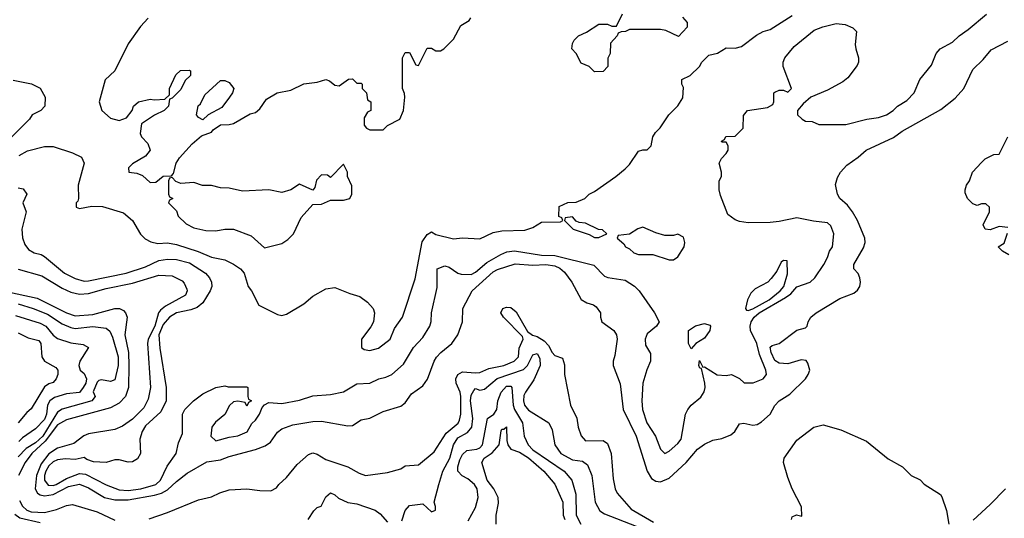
# Model space of a CAD drawing. Header units: inches. Extents: x 1793402 to 1900366, y 320852 to 470679.
# Tile 546 of 604: x 1864298 to 1868774, y 425556 to 427823. Entities that reach past the tile are written whole.
import ezdxf

# ---------------------------------------------------------------- set-up
doc = ezdxf.new("R2010")
doc.units = ezdxf.units.IN
doc.header["$MEASUREMENT"] = 0
doc.layers.add('B8462', color=7, linetype='Continuous')

msp = doc.modelspace()

# ---------------------------------------------------------------- linework, layer by layer
at = {"layer": 'B8462', "color": 4}
for points, elevation in [([(1864290, 427059.1), (1864313.7, 427053.7), (1864330.8, 427030), (1864311.3, 426990), (1864326.8, 426950), (1864307.7, 426870), (1864310.5, 426830.5), (1864320.4, 426800.4), (1864338, 426778), (1864363.4, 426763.4), (1864395.5, 426755.5), (1864410, 426746.8), (1864500.7, 426670), (1864550, 426646), (1864590, 426634.9), (1864610, 426636.4), (1864782, 426670), (1864870, 426699.5), (1864930, 426728.8), (1864970, 426734.9), (1865010, 426732.2), (1865070, 426717), (1865143, 426670), (1865160.5, 426650), (1865170.3, 426630.3), (1865170.5, 426610), (1865163.8, 426590), (1865130, 426536), (1865105.1, 426514.9), (1865076.2, 426503.8), (1865011, 426490), (1864979.1, 426470), (1864950, 426437), (1864930.4, 426390), (1864934, 426330), (1864963, 426150), (1864962.8, 426090), (1864939.9, 426040.1), (1864870, 425976), (1864854, 425950), (1864844, 425916), (1864846.7, 425850), (1864833.8, 425826.2), (1864810, 425813), (1864790, 425811.5), (1864750, 425822), (1864730, 425822), (1864690, 425809.6), (1864633.3, 425813.3), (1864603, 425823), (1864590, 425832.7), (1864550, 425823.7), (1864506, 425826), (1864470, 425821.1), (1864450, 425812.4), (1864430, 425794.7), (1864416.9, 425770), (1864410.3, 425750), (1864410.4, 425730), (1864427, 425707), (1864450, 425705.5), (1864462.7, 425710), (1864510, 425736.9), (1864570, 425760.4), (1864596.2, 425756.2), (1864690, 425708), (1864750, 425685.7), (1864790, 425683.1), (1864848, 425690), (1864917.2, 425710), (1864938.4, 425730), (1864967.7, 425792.3), (1865009, 425850), (1865020.2, 425899.8), (1865038, 425942), (1865038, 426030), (1865048, 426050), (1865088, 426090), (1865130, 426122), (1865190, 426151.3), (1865230, 426158), (1865246, 426154), (1865330, 426154), (1865334, 426150), (1865334, 426110), (1865338, 426098), (1865352, 426090), (1865338, 426082), (1865330, 426066), (1865322, 426082), (1865290, 426088), (1865270, 426086), (1865251.6, 426068.4), (1865230, 426028), (1865187.1, 425992.9), (1865171, 425970), (1865166.8, 425930), (1865190, 425907.7), (1865250, 425924.9), (1865290, 425930.6), (1865331.2, 425948.8), (1865353.2, 425986.8), (1865370, 426002), (1865388, 426030), (1865400.2, 426059.8), (1865410, 426072), (1865430, 426082), (1865490, 426077.3), (1865570, 426093.4), (1865630, 426112.4), (1865710, 426119.1), (1865769.4, 426130.6), (1865830, 426166.8), (1865890, 426171), (1865930, 426190.8), (1865962, 426198), (1865989.5, 426210.5), (1866042.7, 426257.3), (1866087.5, 426332.5), (1866130, 426378), (1866162, 426430), (1866168.9, 426451.1), (1866169.2, 426490), (1866194.8, 426605.2), (1866195.3, 426690), (1866230, 426704), (1866250, 426697.3), (1866290, 426670.6), (1866305.3, 426665.3), (1866350, 426664.9), (1866370, 426675.5), (1866421.5, 426718.5), (1866484.7, 426755.3), (1866512, 426768), (1866547.2, 426772.8), (1866670, 426752.7), (1866730.2, 426750.2), (1866907.3, 426707.3), (1866956.8, 426656.8), (1866970.6, 426650.6), (1867050, 426638), (1867091.8, 426611.8), (1867114, 426590), (1867184, 426490), (1867204.7, 426450), (1867192, 426430), (1867150, 426395.3), (1867141, 426370), (1867142.8, 426342.8), (1867164.7, 426304.7), (1867166, 426270), (1867148.4, 426231.6), (1867130.6, 426170), (1867125.5, 426090), (1867128.2, 426050), (1867148.2, 425990), (1867187.3, 425930), (1867210.7, 425870.7), (1867230, 425851.3), (1867250, 425861), (1867290, 425896), (1867304.1, 425915.9), (1867324.5, 426030), (1867335.1, 426050), (1867350, 426070.7), (1867394, 426106), (1867409.6, 426130.4), (1867414.5, 426150), (1867412, 426170), (1867396.4, 426236.4), (1867390, 426238), (1867385.2, 426250), (1867387.3, 426272.7), (1867403.6, 426243.6), (1867410, 426244.7), (1867468.1, 426208.1), (1867510, 426204.7), (1867534, 426210), (1867570, 426192), (1867591.3, 426171.3), (1867631.6, 426171.6), (1867678, 426190), (1867693.2, 426210), (1867689.2, 426230), (1867660.3, 426300.3), (1867648.7, 426350), (1867620.3, 426410), (1867618.2, 426430), (1867623.1, 426450), (1867636.4, 426470), (1867659.7, 426490), (1867779.5, 426560.5), (1867803, 426577), (1867830, 426608), (1867891, 426629), (1867912, 426650), (1867952.7, 426710), (1867970, 426742), (1867979, 426770), (1867993.2, 426790), (1867999.3, 426850), (1867985.6, 426885.6), (1867970, 426899), (1867906.3, 426906.3), (1867830, 426922.7), (1867750, 426905.2), (1867710, 426901.2), (1867610, 426899.3), (1867570, 426906), (1867550, 426913.2), (1867517.5, 426937.5), (1867483.1, 427023.1), (1867478, 427050), (1867478, 427090), (1867488, 427110), (1867488, 427130), (1867478, 427170), (1867488.4, 427191.6), (1867510, 427214), (1867518, 427230), (1867518, 427250), (1867510, 427266), (1867490, 427266), (1867488, 427270), (1867502, 427278), (1867508.4, 427291.6), (1867550, 427294), (1867586, 427330), (1867587.3, 427387.3), (1867606, 427410), (1867696.4, 427423.6), (1867722, 427438), (1867726, 427450), (1867726, 427490), (1867730, 427494), (1867750, 427502), (1867770, 427502), (1867790, 427494), (1867806, 427510), (1867769, 427610), (1867769, 427630), (1867775.3, 427650), (1867818.6, 427701.4), (1867910, 427774.8), (1867948, 427790), (1868010, 427806), (1868050, 427801), (1868085.4, 427785.4), (1868102, 427770), (1868096, 427710), (1868098, 427690), (1868111.3, 427650), (1868111.3, 427630), (1868105.4, 427614.6), (1868062, 427558), (1868039.8, 427540.2), (1867970, 427502), (1867894, 427470), (1867859.6, 427440.4), (1867834, 427410), (1867834, 427390), (1867854, 427370), (1867870, 427362), (1867899.6, 427359.6), (1867930, 427346), (1868052.9, 427347.1), (1868149.1, 427370.9), (1868202, 427378), (1868238, 427390), (1868268, 427410), (1868288, 427430), (1868330, 427456), (1868364, 427490), (1868389.1, 427550.9), (1868443.1, 427616.9), (1868464, 427670), (1868482, 427690), (1868538.9, 427721.1), (1868568.7, 427750), (1868610, 427778.8), (1868692.3, 427847.7)], 348), ([(1864294.8, 427205.2), (1864332.9, 427227.1), (1864410, 427246), (1864450, 427246.8), (1864538, 427218), (1864578, 427198), (1864591, 427170), (1864562.8, 427070), (1864564.7, 427010), (1864562, 426998), (1864554, 426990), (1864554, 426970), (1864570, 426964.7), (1864625.2, 426974.8), (1864673.7, 426973.7), (1864770, 426944.7), (1864810.8, 426910), (1864847.3, 426847.3), (1864867.3, 426827.3), (1864893.2, 426813.2), (1864925.8, 426805.8), (1864970, 426808.2), (1865010, 426801.3), (1865108.9, 426768.9), (1865170, 426743), (1865230, 426730.6), (1865270, 426710.8), (1865301, 426690), (1865318.8, 426670), (1865336, 426610), (1865351, 426590), (1865384.7, 426524.7), (1865470, 426482), (1865490, 426478), (1865510, 426484.7), (1865590, 426531.3), (1865630, 426566), (1865690, 426598.8), (1865730, 426606), (1865798, 426578), (1865844.5, 426564.5), (1865878.5, 426538.5), (1865904.7, 426510), (1865911, 426490), (1865906, 426450), (1865893.7, 426426.3), (1865851.3, 426370), (1865852, 426332), (1865863.6, 426323.6), (1865890, 426318.8), (1865928, 426330), (1865982, 426370), (1866001.5, 426418.5), (1866038, 426470), (1866094.8, 426645.2), (1866127.3, 426812.7), (1866150, 426846), (1866170, 426858), (1866190, 426846), (1866270, 426826), (1866310, 426831), (1866390, 426826.8), (1866450, 426856), (1866490, 426862.8), (1866593.6, 426866.4), (1866630, 426878), (1866670, 426902), (1866756.4, 426903.6), (1866766, 426910), (1866762, 426922), (1866748, 426928), (1866750, 426974), (1866790, 426992), (1866827.3, 426992.7), (1866866, 427010), (1866886, 427030), (1866910, 427042), (1867008, 427110), (1867050, 427144.7), (1867070, 427164.7), (1867110, 427224.7), (1867130, 427232), (1867150, 427232), (1867168, 427250), (1867175.3, 427290), (1867188.7, 427310), (1867209.3, 427330.7), (1867248.7, 427390), (1867290, 427432), (1867312.9, 427467.1), (1867315.3, 427515.3), (1867308, 427530), (1867308.4, 427551.6), (1867346, 427570), (1867388, 427610), (1867398, 427630), (1867430, 427662), (1867470, 427671.3), (1867510, 427694.8), (1867550, 427694), (1867579.5, 427700.5), (1867647.5, 427752.5), (1867678, 427770), (1867710, 427778.8), (1867810, 427842)], 352), ([(1864882, 427830), (1864847.3, 427792.7), (1864790, 427712.7), (1864730.7, 427590), (1864686.8, 427550), (1864658.8, 427450), (1864670.7, 427410.7), (1864710, 427376), (1864750, 427364.7), (1864783.1, 427376.9), (1864808.7, 427410), (1864815.3, 427430), (1864838, 427450), (1864890, 427461), (1864910, 427458), (1864958, 427462), (1864978, 427482), (1864978, 427510), (1865007.3, 427572.7), (1865028, 427592), (1865070, 427594), (1865074, 427590), (1865074, 427570), (1865050, 427546), (1865030, 427506), (1864990, 427466), (1864978, 427462), (1864974, 427430), (1864954, 427410), (1864911.1, 427388.9), (1864852, 427350), (1864845.4, 427305.4), (1864852, 427290), (1864879.8, 427259.8), (1864891.3, 427230), (1864870, 427202), (1864810, 427168), (1864792, 427150), (1864794, 427130), (1864830, 427124.7), (1864855.3, 427115.3), (1864890, 427082), (1864916.4, 427083.6), (1864950, 427111.3), (1864987.3, 427112.7), (1864996.4, 427123.6), (1865008.7, 427170), (1865024.7, 427195.3), (1865082, 427258), (1865124.7, 427295.3), (1865170, 427312), (1865177.2, 427322.8), (1865210, 427344.7), (1865250, 427346), (1865270, 427351.3), (1865345.6, 427394.4), (1865370, 427401), (1865390, 427418), (1865418.9, 427461.1), (1865468.7, 427490), (1865530, 427502.8), (1865590, 427530.7), (1865650, 427538.8), (1865690, 427551), (1865705.4, 427545.4), (1865730, 427524.7), (1865750, 427522), (1865792.7, 427552.7), (1865810, 427554), (1865830, 427534), (1865850, 427534), (1865854, 427530), (1865854, 427510), (1865874, 427490), (1865878, 427458), (1865894, 427450), (1865894, 427410), (1865878, 427402), (1865863.6, 427376.4), (1865863.6, 427343.6), (1865874, 427330), (1865890, 427322), (1865950, 427322), (1865970, 427342), (1866026, 427370), (1866042, 427410), (1866048, 427470), (1866047.3, 427487.3), (1866038, 427510), (1866038, 427650), (1866050, 427674), (1866070, 427674), (1866098, 427618), (1866110, 427614), (1866150, 427694), (1866170, 427694), (1866190, 427682), (1866210, 427682), (1866226, 427690), (1866270, 427734), (1866303.1, 427796.9), (1866340.4, 427819.6), (1866349.1, 427830.9)], 356), ([(1867310, 427834), (1867332, 427810), (1867331.6, 427788.4), (1867292.7, 427747.3), (1867234.6, 427774.6), (1867210, 427778), (1867070, 427778), (1867051.1, 427768.9), (1867032, 427768), (1867018, 427762), (1867014, 427750), (1866983.6, 427716.4), (1866982, 427670), (1866971.6, 427648.4), (1866971.3, 427610), (1866950, 427588), (1866910, 427586), (1866886, 427610), (1866850, 427626), (1866828, 427670), (1866808, 427690), (1866810, 427714), (1866818, 427730), (1866838, 427750), (1866874, 427766), (1866930, 427802), (1866970, 427802), (1866990, 427794), (1867010, 427794), (1867038, 427850)], 352), ([(1864290, 426688.5), (1864398.9, 426658.9), (1864490, 426601.7), (1864530, 426583.6), (1864570, 426574.3), (1864610, 426577.7), (1864690, 426601.3), (1864810, 426625.5), (1864930, 426661.3), (1864990, 426658), (1865036.1, 426636.1), (1865045.5, 426625.5), (1865057.3, 426597.3), (1865058.8, 426590), (1865050.8, 426570), (1864960, 426520), (1864937, 426503), (1864927.9, 426490), (1864912.4, 426430), (1864881.6, 426370), (1864879.1, 426350), (1864891.7, 426150), (1864882.2, 426097.8), (1864861.4, 426058.6), (1864810, 426006), (1864765.1, 425974.9), (1864730, 425960.4), (1864610, 425940.3), (1864588.7, 425931.3), (1864543.7, 425896.3), (1864470, 425874.8), (1864430, 425848.6), (1864395.9, 425804.1), (1864374.2, 425750), (1864367.2, 425690), (1864378.7, 425670), (1864390, 425662), (1864410, 425658), (1864450, 425663.5), (1864518.9, 425701.1), (1864570, 425711.2), (1864610, 425694.7), (1864683, 425650), (1864730, 425639.2), (1864790, 425640.2), (1864910, 425660.6), (1864942, 425670), (1864970, 425685.5), (1865010, 425723.7), (1865058.8, 425761.2), (1865148, 425812), (1865210, 425821.3), (1865250, 425837), (1865370, 425868.2), (1865414.2, 425885.8), (1865437.5, 425902.5), (1865470, 425947.3), (1865490, 425962.8), (1865538.9, 425981.1), (1865630, 425996.3), (1865670, 425998), (1865790, 425976.3), (1865810, 425977.3), (1865850, 426004), (1865889.3, 426010.7), (1865950, 426041), (1866030, 426066), (1866050, 426081), (1866078.6, 426121.4), (1866130, 426158), (1866151.4, 426188.6), (1866181.3, 426270), (1866192.1, 426287.9), (1866211.8, 426310), (1866262, 426350), (1866289.5, 426390), (1866311.3, 426448.7), (1866312, 426510), (1866355.1, 426590), (1866450, 426676), (1866470, 426687.2), (1866550, 426713), (1866630, 426706.4), (1866690.2, 426710.2), (1866730, 426703.2), (1866753.8, 426693.8), (1866774.4, 426674.4), (1866808.2, 426630), (1866850, 426551.3), (1866875.3, 426535.3), (1866906.4, 426526.4), (1866918, 426518), (1866938, 426490), (1866938, 426470), (1866944.7, 426450), (1866998.8, 426410), (1867010.7, 426390), (1867013.4, 426370), (1867003.4, 426296.6), (1866994.8, 426270), (1866994.8, 426250), (1867027.5, 426167.5), (1867041.6, 426050), (1867100.3, 425930), (1867150, 425771), (1867170, 425737.3), (1867190, 425724.9), (1867210, 425722), (1867250, 425738), (1867327, 425810), (1867379.3, 425870), (1867410, 425892.7), (1867448.2, 425911.8), (1867490, 425918.4), (1867530, 425935.5), (1867549.3, 425950), (1867570, 425986), (1867590, 425988), (1867630, 425979.5), (1867650, 425982.4), (1867670, 425994.9), (1867709.5, 426030), (1867731.1, 426068.9), (1867749.7, 426090.3), (1867799.4, 426120.6), (1867869.3, 426190), (1867882.7, 426210), (1867889.2, 426230), (1867881.2, 426261.2), (1867872.9, 426272.9), (1867850, 426277.2), (1867790, 426258), (1867750, 426262), (1867730, 426273.2), (1867713.2, 426310), (1867710, 426334), (1867718, 426342), (1867750, 426351.3), (1867830, 426411.3), (1867870, 426422), (1867878, 426430), (1867882, 426450), (1867894, 426470), (1867919, 426490), (1868025.3, 426554.7), (1868090, 426579.3), (1868106.7, 426593.3), (1868116.9, 426610), (1868120.5, 426630), (1868117.6, 426650), (1868110, 426669), (1868089, 426690), (1868089.2, 426710), (1868133.8, 426786.2), (1868140.9, 426810), (1868139.3, 426830), (1868106.6, 426910), (1868083.7, 426950), (1868060.1, 426980.1), (1868026, 427010), (1868015.1, 427030), (1868006.8, 427073.2), (1868014.8, 427105.2), (1868029, 427130), (1868058, 427162), (1868110, 427197.3), (1868145.2, 427230), (1868270, 427288), (1868310, 427315.5), (1868484.8, 427415.2), (1868550, 427466), (1868589.2, 427510), (1868630, 427596), (1868678, 427642), (1868713.6, 427686.4), (1868790, 427726)], 344), ([(1864267.5, 427547.5), (1864351.1, 427531.1), (1864390, 427512), (1864414, 427470), (1864412, 427430), (1864394, 427410), (1864354, 427390), (1864342, 427370), (1864255.3, 427284.7)], 352), ([(1868790, 426878), (1868750, 426882), (1868710, 426868), (1868686, 426870), (1868678, 426890), (1868706, 426950), (1868706, 426970), (1868690, 426986), (1868670, 426986), (1868650, 426978), (1868630, 426986), (1868606, 427010), (1868596.4, 427036.4), (1868595.3, 427050), (1868602, 427070), (1868615.3, 427090), (1868628.7, 427130), (1868670, 427174), (1868686, 427190), (1868726, 427210), (1868750, 427212), (1868789, 427290)], 336), ([(1868794.6, 426754.6), (1868766, 426770), (1868746, 426790), (1868773.6, 426806.4), (1868788, 426852)], 336), ([(1864229.3, 426589.3), (1864377.3, 426557.3), (1864510, 426490.3), (1864550, 426476.9), (1864630, 426482.6), (1864730, 426510.3), (1864751.3, 426510), (1864770, 426500.7), (1864779.1, 426490), (1864786, 426470), (1864775.6, 426390), (1864791.5, 426310), (1864794, 426250), (1864792.6, 426150), (1864778.9, 426110), (1864750, 426079.7), (1864710, 426058), (1864510, 426003.1), (1864470, 425981.1), (1864413.5, 425906.5), (1864353.2, 425850), (1864322, 425810), (1864292.6, 425750)], 336), ([(1864291.1, 426531.1), (1864358.8, 426510), (1864423.7, 426483.7), (1864490, 426439.5), (1864530, 426423.1), (1864550, 426418.7), (1864630, 426427.6), (1864690, 426420.5), (1864706.9, 426406.9), (1864719.3, 426379.3), (1864744.9, 426290), (1864746, 426250), (1864730, 426186), (1864710, 426178.4), (1864670, 426186), (1864658, 426182), (1864650, 426175.3), (1864631, 426131), (1864641, 426110), (1864626, 426090), (1864490, 426052.8), (1864470, 426038), (1864402.2, 425930), (1864370, 425899.8), (1864327.1, 425872.9), (1864290, 425835.4)], 332), ([(1864886.3, 425553.7), (1864970, 425581.6), (1865110, 425640.5), (1865170, 425653), (1865208.1, 425671.9), (1865250, 425685.5), (1865330.4, 425690.4), (1865390, 425682), (1865438.6, 425681.4), (1865465.2, 425694.8), (1865475.3, 425710), (1865510, 425741), (1865558.7, 425801.3), (1865610, 425846), (1865630, 425853.4), (1865650, 425848), (1865690, 425823.8), (1865790, 425790.7), (1865841.1, 425761.1), (1865870, 425751), (1865970, 425764), (1866030, 425781), (1866050, 425794.8), (1866110, 425798.8), (1866182, 425858), (1866236.8, 425943.2), (1866290.8, 425989.2), (1866297.5, 426002.5), (1866303, 426030), (1866303.1, 426110), (1866300.4, 426130), (1866282.4, 426170), (1866280.9, 426190), (1866289.8, 426210.2), (1866310, 426221.7), (1866370, 426217), (1866390, 426219.5), (1866430, 426237.1), (1866499, 426250), (1866546, 426270), (1866564.5, 426290), (1866567.8, 426330), (1866586, 426370), (1866583.3, 426383.3), (1866496.9, 426470), (1866484.5, 426490), (1866494, 426510), (1866510, 426515.3), (1866530, 426514), (1866554.5, 426494.5), (1866606, 426406), (1866628.9, 426388.9), (1866650, 426382), (1866682.2, 426362.2), (1866702, 426342), (1866718, 426310), (1866730, 426296.3), (1866764.7, 426284.7), (1866774, 426254), (1866774.8, 426210), (1866802, 426070), (1866830, 426011.3), (1866837.1, 425970), (1866850.4, 425930.4), (1866870, 425907.7), (1866950, 425910.4), (1866970, 425896.3), (1866986.4, 425850), (1866995.2, 425735.2), (1867004.9, 425690), (1867014, 425670), (1867078, 425598), (1867178.5, 425538.5)], 336), ([(1864278.2, 426478.2), (1864390, 426443.1), (1864416.4, 426430), (1864450, 426388.4), (1864470, 426373.7), (1864530, 426353.7), (1864586.8, 426346.8), (1864610, 426332), (1864570.6, 426270), (1864566.7, 426250), (1864573, 426230), (1864590, 426214.9), (1864601.5, 426190), (1864597.7, 426170), (1864586.7, 426150), (1864570, 426128), (1864510, 426121.6), (1864455.2, 426104.8), (1864434.9, 426090), (1864424.6, 426070), (1864419.6, 426030), (1864410, 426005.1), (1864370, 425962.9), (1864310, 425921.3), (1864294.4, 425905.6)], 328), ([(1864290, 426399.3), (1864336.4, 426376.4), (1864384, 426364), (1864393.4, 426350), (1864398, 426290), (1864411, 426270), (1864461.4, 426241.4), (1864471, 426230), (1864470.6, 426210), (1864464, 426190), (1864450, 426173.2), (1864430, 426166.6), (1864410, 426153.2), (1864350, 426054), (1864330, 426037.2), (1864290, 425989.4)], 324), ([(1866034.9, 425545.1), (1866050, 425592), (1866070, 425614.8), (1866130, 425622), (1866170, 425584.7), (1866187.3, 425592.7), (1866188, 425610), (1866182, 425630), (1866203.7, 425710), (1866221.3, 425770), (1866253.7, 425830), (1866270, 425890.7), (1866290, 425921.3), (1866333.2, 425946.8), (1866353, 425970), (1866357.7, 426010), (1866346.4, 426090), (1866350, 426116), (1866362.4, 426137.6), (1866370, 426146.8), (1866390, 426139.1), (1866410, 426142.8), (1866468.1, 426191.9), (1866587.3, 426232.7), (1866606.6, 426250), (1866630, 426299.1), (1866650, 426304.9), (1866662.3, 426282.3), (1866663.7, 426250), (1866635, 426185), (1866596.4, 426130), (1866590, 426114), (1866587.4, 426090), (1866593, 426070), (1866610, 426048), (1866702.8, 425990), (1866717.5, 425957.5), (1866730.7, 425890), (1866757.3, 425850), (1866810, 425822.4), (1866855.8, 425815.8), (1866878.9, 425798.9), (1866898, 425750), (1866913.4, 425630), (1866934.8, 425590), (1866956.1, 425576.1), (1867100, 425520)], 332), ([(1866335.9, 425544.1), (1866370, 425604.7), (1866381.6, 425650), (1866377.6, 425690), (1866365.1, 425710), (1866334.8, 425734.8), (1866308.5, 425748.5), (1866289.7, 425769.7), (1866289.7, 425790), (1866298, 425822), (1866310, 425846.4), (1866330, 425864.9), (1866375.3, 425870), (1866390, 425876.3), (1866402, 425890), (1866424.5, 426010), (1866452.3, 426030), (1866466.6, 426050), (1866471.8, 426090), (1866486.6, 426130), (1866510, 426156.4), (1866530, 426156.3), (1866534.9, 426150), (1866540.3, 426070), (1866547, 426050), (1866582.7, 425990), (1866590.5, 425930), (1866608.7, 425890), (1866630, 425867.2), (1866773, 425770), (1866807.7, 425730), (1866825.5, 425665.5), (1866827, 425570), (1866848.4, 425530)], 328), ([(1866463.7, 425530), (1866463.7, 425570), (1866474.9, 425625.1), (1866473, 425650), (1866453.3, 425690), (1866423, 425730), (1866399.1, 425810), (1866409.6, 425830), (1866445.8, 425854.2), (1866478, 425890), (1866486.3, 425953.7), (1866490, 425961), (1866499, 425961), (1866510, 425971.3), (1866512.4, 425910), (1866517.1, 425890), (1866530, 425870.7), (1866570, 425856.5), (1866610, 425830.3), (1866680.4, 425770), (1866730, 425711), (1866766, 425630), (1866768.8, 425570), (1866775.6, 425550)], 324), ([(1867806, 425550), (1867810, 425562), (1867828.9, 425571.1), (1867853.6, 425566.4), (1867852.3, 425607.7), (1867809.6, 425689.6), (1867790, 425742), (1867769.5, 425810), (1867772.7, 425830), (1867830, 425911.3), (1867908, 425970), (1867950, 425981), (1868030, 425958.8), (1868147.3, 425907.3), (1868245.8, 425825.8), (1868310.6, 425790.6), (1868350.7, 425750.7), (1868390.6, 425730.6), (1868410, 425711.3), (1868483.6, 425663.6), (1868490, 425654), (1868511.1, 425591.1), (1868522, 425530)], 336), ([(1868631.9, 425548.1), (1868710, 425618.8), (1868779.3, 425690)], 336), ([(1864297.1, 425637.1), (1864310, 425610.4), (1864330, 425593.1), (1864350, 425586), (1864410, 425581.6), (1864464.7, 425595.3), (1864510, 425614.3), (1864538, 425618), (1864650, 425584.9), (1864730, 425547.6)], 336), ([(1865609.4, 425550.6), (1865635.3, 425590), (1865650, 425604.7), (1865668.4, 425611.6), (1865690, 425654), (1865710, 425671.3), (1865730, 425662), (1865746.8, 425646.8), (1865790, 425627.3), (1865830, 425622), (1865913.7, 425593.7), (1865936.2, 425576.2), (1865970, 425539.1)], 332), ([(1864274.8, 425574.8), (1864298.5, 425558.5), (1864390, 425537.3)], 332)]:
    msp.add_lwpolyline(points, dxfattribs=dict(at, elevation=elevation))
for points, elevation in [([(1865130, 427368), (1865110, 427378), (1865102, 427390), (1865109.4, 427430.6), (1865119.3, 427440.7), (1865139, 427481), (1865210, 427546), (1865230, 427546), (1865250, 427538), (1865271, 427510), (1865264.7, 427490), (1865251.3, 427470), (1865216.3, 427423.7), (1865154, 427390)], 356), ([(1865770, 427166), (1865710, 427106), (1865696.4, 427116.4), (1865670, 427118), (1865646.4, 427093.6), (1865639.6, 427060.4), (1865630, 427048), (1865570, 427075.3), (1865530.7, 427049.3), (1865490, 427037.2), (1865430, 427049.2), (1865310, 427042.7), (1865250, 427057.2), (1865210, 427059), (1865170, 427069.2), (1865129.1, 427069.1), (1865090, 427082), (1865030, 427078), (1865007.3, 427087.3), (1864990, 427106), (1864978, 427102), (1864974, 427090), (1864974, 427030), (1864978, 427018), (1864994, 427010), (1864978, 427002), (1864974, 426990), (1865010, 426954), (1865018, 426930), (1865054.4, 426894.4), (1865090, 426876), (1865144, 426864), (1865190, 426862.8), (1865230, 426871), (1865270, 426871), (1865350, 426841), (1865410, 426786), (1865490, 426804.7), (1865516.5, 426823.5), (1865542, 426850), (1865576.5, 426923.5), (1865630, 426982), (1865670, 426984.7), (1865710, 427002), (1865770, 427002), (1865798, 427010), (1865808, 427030), (1865807.3, 427067.3), (1865788, 427110), (1865788, 427130)], 356), ([(1866810, 426926), (1866778, 426922), (1866774, 426910), (1866814, 426870), (1866886.4, 426846.4), (1866910, 426832), (1866930, 426832), (1866950, 426842), (1866966, 426850), (1866947.3, 426867.3), (1866928.4, 426868.4), (1866870, 426898), (1866840.4, 426900.4), (1866827.3, 426907.3)], 352), ([(1867130, 426879), (1867107.9, 426872.1), (1867070, 426848), (1867018, 426842), (1867014, 426830), (1867043.6, 426803.6), (1867052, 426790), (1867070, 426781), (1867090, 426762.8), (1867110, 426754.8), (1867175.3, 426755.3), (1867250, 426731), (1867270, 426731), (1867290, 426744.7), (1867319, 426790), (1867322, 426810), (1867314.6, 426834.6), (1867290, 426848), (1867270, 426842), (1867230, 426842), (1867190, 426853.2)], 352), ([(1867770, 426728), (1867759.6, 426720.4), (1867739.8, 426680.2), (1867714.4, 426645.6), (1867698, 426630), (1867640.5, 426599.5), (1867621.1, 426578.9), (1867606.4, 426550), (1867597.3, 426510), (1867602.4, 426502.4), (1867610, 426500.5), (1867630, 426509.1), (1867704, 426550), (1867755.1, 426590), (1867771.3, 426610), (1867788, 426668), (1867786, 426726)], 352), ([(1867350, 426326), (1867338, 426350), (1867338, 426410), (1867370, 426430.8), (1867410, 426441), (1867434.8, 426434.8), (1867438, 426430), (1867434.8, 426410), (1867410, 426375.3), (1867372, 426350)], 348)]:
    msp.add_lwpolyline(points, close=True, dxfattribs=dict(at, elevation=elevation))

doc.saveas('drawing.dxf')
